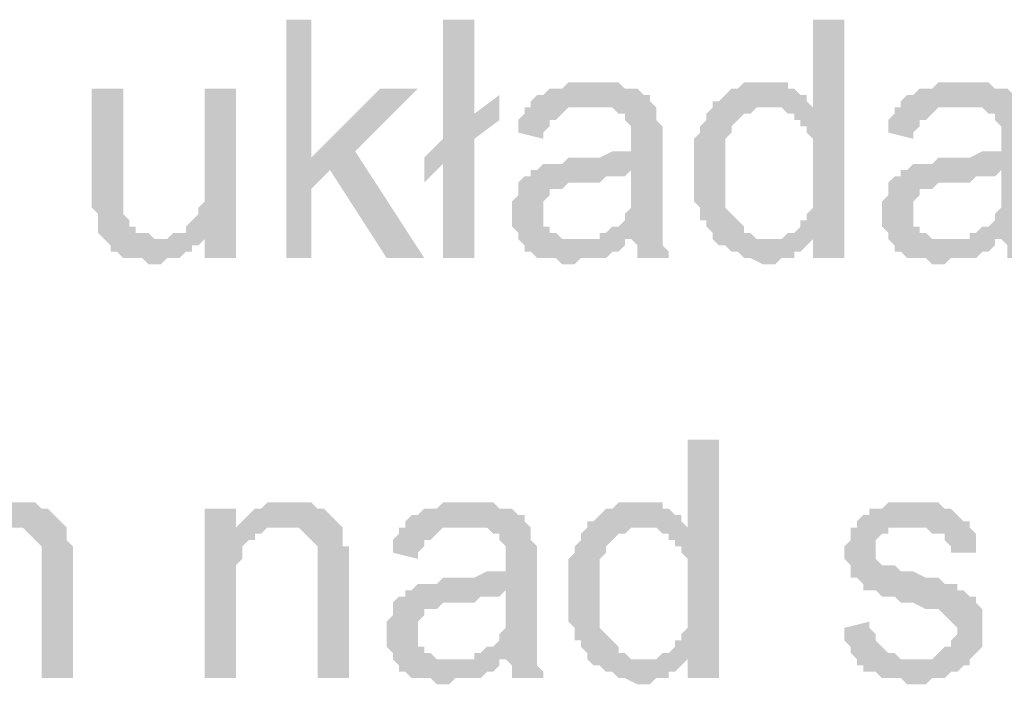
# Model space of a CAD drawing. Header units: millimetres. Extents: x -523 to 1404227, y -783705 to 1038705.
# Tile 325 of 508: x 516139 to 516803, y 221444 to 221892. Entities that reach past the tile are written whole.
import ezdxf

# ---------------------------------------------------------------- set-up
doc = ezdxf.new("R2010")
doc.units = ezdxf.units.MM
doc.linetypes.add('ACAD_ISO08W100', pattern=[36, 24, -3, 6, -3])
doc.layers.add('!!ELEKTRYKA', color=7, linetype='Continuous')

msp = doc.modelspace()

# ---------------------------------------------------------------- hatches: boundary and pattern name
at = {"layer": '!!ELEKTRYKA', "linetype": 'ACAD_ISO08W100'}
for points in [[(516335.55, 221892.45), (516318.61, 221892.45), (516318.61, 221731.58), (516335.55, 221731.58), (516335.55, 221778.15), (516348.25, 221790.85), (516335.55, 221799.31)], [(516445.61, 221892.45), (516424.45, 221892.45), (516424.45, 221812.01), (516411.75, 221799.31), (516424.45, 221795.08), (516424.45, 221731.58), (516445.61, 221731.58), (516445.61, 221812.01), (516462.55, 221824.71), (516445.61, 221828.95)], [(516695.39, 221892.45), (516674.22, 221892.45), (516674.22, 221833.18), (516644.59, 221833.18), (516648.82, 221833.18), (516653.05, 221833.18), (516657.29, 221828.95), (516661.52, 221828.95), (516661.52, 221824.71), (516665.75, 221824.71), (516665.75, 221820.48), (516669.99, 221820.48), (516669.99, 221816.25), (516674.22, 221812.01), (516674.22, 221807.78), (516674.22, 221803.55), (516674.22, 221799.31), (516674.22, 221795.08), (516674.22, 221786.61), (516674.22, 221782.38), (516674.22, 221778.15), (516674.22, 221773.91), (516674.22, 221769.68), (516674.22, 221765.45), (516669.99, 221761.21), (516669.99, 221756.98), (516665.75, 221756.98), (516665.75, 221752.75), (516661.52, 221748.51), (516657.29, 221748.51), (516653.05, 221744.28), (516674.22, 221744.28), (516674.22, 221731.58), (516695.39, 221731.58)], [(516526.05, 221850.12), (516526.05, 221850.12), (516509.12, 221850.12), (516504.88, 221845.88), (516500.65, 221845.88), (516496.42, 221845.88), (516492.18, 221841.65), (516487.95, 221841.65), (516483.72, 221837.42), (516483.72, 221833.18), (516521.82, 221833.18), (516526.05, 221833.18), (516530.28, 221833.18), (516534.52, 221833.18), (516538.75, 221833.18), (516542.98, 221828.95), (516547.22, 221828.95), (516547.22, 221824.71), (516547.22, 221824.71), (516551.45, 221820.48), (516551.45, 221816.25), (516551.45, 221812.01), (516551.45, 221812.01), (516551.45, 221803.55), (516551.45, 221803.55), (516547.22, 221803.55), (516542.98, 221803.55), (516542.98, 221803.55), (516538.75, 221803.55), (516530.28, 221799.31), (516526.05, 221799.31), (516521.82, 221799.31), (516517.58, 221799.31), (516509.12, 221799.31), (516504.88, 221795.08), (516500.65, 221795.08), (516500.65, 221795.08), (516496.42, 221795.08), (516492.18, 221795.08), (516487.95, 221790.85), (516551.45, 221790.85), (516551.45, 221782.38), (516551.45, 221778.15), (516551.45, 221773.91), (516551.45, 221769.68), (516551.45, 221765.45), (516547.22, 221761.21), (516547.22, 221761.21), (516547.22, 221756.98), (516542.98, 221752.75), (516538.75, 221752.75), (516534.52, 221748.51), (516530.28, 221748.51), (516530.28, 221744.28), (516551.45, 221744.28), (516551.45, 221744.28), (516555.68, 221740.05), (516555.68, 221735.81), (516555.68, 221731.58), (516576.85, 221731.58), (516576.85, 221731.58), (516576.85, 221735.81), (516572.62, 221740.05), (516572.62, 221744.28), (516572.62, 221748.51), (516572.62, 221748.51), (516572.62, 221752.75), (516572.62, 221756.98), (516572.62, 221761.21), (516572.62, 221765.45), (516572.62, 221773.91), (516572.62, 221778.15), (516572.62, 221807.78), (516572.62, 221807.78), (516572.62, 221812.01), (516572.62, 221816.25), (516572.62, 221820.48), (516568.38, 221824.71), (516568.38, 221824.71), (516568.38, 221828.95), (516568.38, 221833.18), (516564.15, 221837.42), (516564.15, 221841.65), (516559.92, 221841.65), (516555.68, 221845.88), (516551.45, 221845.88), (516547.22, 221845.88), (516542.98, 221850.12), (516538.75, 221850.12), (516534.52, 221850.12), (516530.28, 221850.12)], [(516640.35, 221850.12), (516640.35, 221850.12), (516627.65, 221850.12), (516623.42, 221845.88), (516619.19, 221845.88), (516614.95, 221841.65), (516614.95, 221841.65), (516610.72, 221837.42), (516606.49, 221837.42), (516606.49, 221833.18), (516602.25, 221828.95), (516602.25, 221824.71), (516598.02, 221820.48), (516598.02, 221820.48), (516598.02, 221816.25), (516593.78, 221812.01), (516593.78, 221807.78), (516593.78, 221803.55), (516593.78, 221799.31), (516593.78, 221795.08), (516593.78, 221790.85), (516593.78, 221786.61), (516593.78, 221782.38), (516593.78, 221778.15), (516593.78, 221773.91), (516593.78, 221769.68), (516598.02, 221765.45), (516598.02, 221761.21), (516598.02, 221756.98), (516602.25, 221756.98), (516602.25, 221752.75), (516606.49, 221748.51), (516606.49, 221744.28), (516644.59, 221744.28), (516640.35, 221744.28), (516636.12, 221744.28), (516631.89, 221748.51), (516627.65, 221748.51), (516627.65, 221752.75), (516623.42, 221756.98), (516623.42, 221756.98), (516619.19, 221761.21), (516619.19, 221761.21), (516614.95, 221765.45), (516614.95, 221769.68), (516614.95, 221773.91), (516614.95, 221778.15), (516614.95, 221782.38), (516614.95, 221790.85), (516614.95, 221790.85), (516614.95, 221795.08), (516614.95, 221799.31), (516614.95, 221803.55), (516614.95, 221807.78), (516614.95, 221812.01), (516619.19, 221816.25), (516619.19, 221820.48), (516623.42, 221824.71), (516623.42, 221824.71), (516627.65, 221828.95), (516631.89, 221828.95), (516636.12, 221833.18), (516640.35, 221833.18), (516644.59, 221833.18), (516674.22, 221833.18), (516669.99, 221837.42), (516669.99, 221841.65), (516665.75, 221841.65), (516661.52, 221845.88), (516657.29, 221845.88), (516657.29, 221850.12), (516653.05, 221850.12), (516644.59, 221850.12)], [(516775.82, 221850.12), (516775.82, 221850.12), (516758.89, 221850.12), (516754.66, 221845.88), (516750.42, 221845.88), (516746.19, 221845.88), (516741.96, 221841.65), (516737.72, 221841.65), (516733.49, 221837.42), (516733.49, 221833.18), (516771.59, 221833.18), (516775.82, 221833.18), (516780.06, 221833.18), (516784.29, 221833.18), (516788.52, 221833.18), (516792.76, 221828.95), (516796.99, 221828.95), (516796.99, 221824.71), (516796.99, 221824.71), (516801.22, 221820.48), (516801.22, 221816.25), (516801.22, 221812.01), (516801.22, 221812.01), (516801.22, 221803.55), (516801.22, 221803.55), (516796.99, 221803.55), (516792.76, 221803.55), (516792.76, 221803.55), (516788.52, 221803.55), (516780.06, 221799.31), (516775.82, 221799.31), (516771.59, 221799.31), (516767.36, 221799.31), (516758.89, 221799.31), (516754.66, 221795.08), (516750.42, 221795.08), (516750.42, 221795.08), (516746.19, 221795.08), (516741.96, 221795.08), (516737.72, 221790.85), (516801.22, 221790.85), (516801.22, 221782.38), (516801.22, 221778.15), (516801.22, 221773.91), (516801.22, 221769.68), (516801.22, 221765.45), (516796.99, 221761.21), (516796.99, 221761.21), (516796.99, 221756.98), (516792.76, 221752.75), (516788.52, 221752.75), (516784.29, 221748.51), (516780.06, 221748.51), (516780.06, 221744.28), (516801.22, 221744.28), (516801.22, 221744.28), (516805.46, 221740.05), (516805.46, 221735.81), (516805.46, 221731.58), (516826.62, 221731.58), (516826.62, 221731.58), (516826.62, 221735.81), (516822.39, 221740.05), (516822.39, 221744.28), (516822.39, 221748.51), (516822.39, 221748.51), (516822.39, 221752.75), (516822.39, 221756.98), (516822.39, 221761.21), (516822.39, 221765.45), (516822.39, 221773.91), (516822.39, 221778.15), (516822.39, 221807.78), (516822.39, 221807.78), (516822.39, 221812.01), (516822.39, 221816.25), (516822.39, 221820.48), (516818.16, 221824.71), (516818.16, 221824.71), (516818.16, 221828.95), (516818.16, 221833.18), (516813.92, 221837.42), (516813.92, 221841.65), (516809.69, 221841.65), (516805.46, 221845.88), (516801.22, 221845.88), (516796.99, 221845.88), (516792.76, 221850.12), (516788.52, 221850.12), (516784.29, 221850.12), (516780.06, 221850.12)], [(516208.54, 221845.88), (516187.37, 221845.88), (516187.37, 221773.91), (516187.37, 221773.91), (516187.37, 221769.68), (516187.37, 221765.45), (516191.61, 221761.21), (516191.61, 221756.98), (516191.61, 221752.75), (516191.61, 221748.51), (516195.84, 221744.28), (516195.84, 221744.28), (516200.07, 221740.05), (516200.07, 221735.81), (516204.31, 221735.81), (516208.54, 221731.58), (516212.78, 221731.58), (516217.01, 221731.58), (516221.24, 221731.58), (516225.48, 221727.35), (516229.71, 221727.35), (516229.71, 221727.35), (516233.94, 221727.35), (516238.18, 221731.58), (516242.41, 221731.58), (516246.64, 221731.58), (516250.88, 221735.81), (516255.11, 221735.81), (516255.11, 221740.05), (516259.34, 221740.05), (516263.58, 221744.28), (516233.94, 221744.28), (516229.71, 221744.28), (516225.48, 221748.51), (516221.24, 221748.51), (516217.01, 221748.51), (516217.01, 221752.75), (516212.78, 221752.75), (516212.78, 221756.98), (516208.54, 221761.21), (516208.54, 221765.45), (516208.54, 221765.45), (516208.54, 221773.91), (516208.54, 221778.15), (516208.54, 221782.38)], [(516284.74, 221845.88), (516263.58, 221845.88), (516263.58, 221786.61), (516263.58, 221786.61), (516263.58, 221778.15), (516263.58, 221773.91), (516263.58, 221769.68), (516259.34, 221765.45), (516259.34, 221761.21), (516259.34, 221761.21), (516255.11, 221756.98), (516250.88, 221752.75), (516250.88, 221748.51), (516263.58, 221748.51), (516263.58, 221731.58), (516284.74, 221731.58)], [(516407.51, 221845.88), (516382.11, 221845.88), (516335.55, 221799.31), (516348.25, 221790.85), (516386.35, 221731.58), (516411.75, 221731.58), (516365.18, 221803.55)], [(516483.72, 221833.18), (516479.48, 221833.18), (516479.48, 221828.95), (516475.25, 221824.71), (516475.25, 221820.48), (516475.25, 221816.25), (516492.18, 221812.01), (516492.18, 221816.25), (516496.42, 221820.48), (516496.42, 221824.71), (516500.65, 221824.71), (516504.88, 221828.95), (516504.88, 221828.95), (516509.12, 221833.18), (516513.35, 221833.18), (516517.58, 221833.18), (516521.82, 221833.18)], [(516733.49, 221833.18), (516729.26, 221833.18), (516729.26, 221828.95), (516725.02, 221824.71), (516725.02, 221820.48), (516725.02, 221816.25), (516741.96, 221812.01), (516741.96, 221816.25), (516746.19, 221820.48), (516746.19, 221824.71), (516750.42, 221824.71), (516754.66, 221828.95), (516754.66, 221828.95), (516758.89, 221833.18), (516763.12, 221833.18), (516767.36, 221833.18), (516771.59, 221833.18)], [(516487.95, 221790.85), (516483.72, 221790.85), (516483.72, 221786.61), (516479.48, 221786.61), (516475.25, 221782.38), (516475.25, 221778.15), (516475.25, 221773.91), (516471.02, 221769.68), (516471.02, 221765.45), (516471.02, 221761.21), (516471.02, 221761.21), (516471.02, 221756.98), (516471.02, 221752.75), (516475.25, 221748.51), (516475.25, 221744.28), (516479.48, 221740.05), (516479.48, 221740.05), (516479.48, 221735.81), (516483.72, 221735.81), (516487.95, 221731.58), (516492.18, 221731.58), (516496.42, 221731.58), (516500.65, 221731.58), (516504.88, 221727.35), (516509.12, 221727.35), (516513.35, 221727.35), (516517.58, 221731.58), (516521.82, 221731.58), (516526.05, 221731.58), (516530.28, 221731.58), (516534.52, 221731.58), (516538.75, 221735.81), (516542.98, 221735.81), (516547.22, 221740.05), (516547.22, 221744.28), (516513.35, 221744.28), (516513.35, 221744.28), (516509.12, 221744.28), (516504.88, 221744.28), (516500.65, 221748.51), (516496.42, 221748.51), (516496.42, 221752.75), (516492.18, 221752.75), (516492.18, 221756.98), (516492.18, 221761.21), (516492.18, 221765.45), (516492.18, 221769.68), (516496.42, 221773.91), (516496.42, 221773.91), (516496.42, 221778.15), (516500.65, 221778.15), (516504.88, 221778.15), (516509.12, 221782.38), (516513.35, 221782.38), (516517.58, 221782.38), (516521.82, 221782.38), (516526.05, 221782.38), (516530.28, 221782.38), (516534.52, 221786.61), (516538.75, 221786.61), (516542.98, 221786.61), (516547.22, 221786.61), (516551.45, 221790.85)], [(516737.72, 221790.85), (516733.49, 221790.85), (516733.49, 221786.61), (516729.26, 221786.61), (516725.02, 221782.38), (516725.02, 221778.15), (516725.02, 221773.91), (516720.79, 221769.68), (516720.79, 221765.45), (516720.79, 221761.21), (516720.79, 221761.21), (516720.79, 221756.98), (516720.79, 221752.75), (516725.02, 221748.51), (516725.02, 221744.28), (516729.26, 221740.05), (516729.26, 221740.05), (516729.26, 221735.81), (516733.49, 221735.81), (516737.72, 221731.58), (516741.96, 221731.58), (516746.19, 221731.58), (516750.42, 221731.58), (516754.66, 221727.35), (516758.89, 221727.35), (516763.12, 221727.35), (516767.36, 221731.58), (516771.59, 221731.58), (516775.82, 221731.58), (516780.06, 221731.58), (516784.29, 221731.58), (516788.52, 221735.81), (516792.76, 221735.81), (516796.99, 221740.05), (516796.99, 221744.28), (516763.12, 221744.28), (516763.12, 221744.28), (516758.89, 221744.28), (516754.66, 221744.28), (516750.42, 221748.51), (516746.19, 221748.51), (516746.19, 221752.75), (516741.96, 221752.75), (516741.96, 221756.98), (516741.96, 221761.21), (516741.96, 221765.45), (516741.96, 221769.68), (516746.19, 221773.91), (516746.19, 221773.91), (516746.19, 221778.15), (516750.42, 221778.15), (516754.66, 221778.15), (516758.89, 221782.38), (516763.12, 221782.38), (516767.36, 221782.38), (516771.59, 221782.38), (516775.82, 221782.38), (516780.06, 221782.38), (516784.29, 221786.61), (516788.52, 221786.61), (516792.76, 221786.61), (516796.99, 221786.61), (516801.22, 221790.85)], [(516250.88, 221748.51), (516242.41, 221748.51), (516238.18, 221744.28), (516233.94, 221744.28), (516263.58, 221744.28), (516263.58, 221748.51)], [(516653.05, 221744.28), (516606.49, 221744.28), (516610.72, 221740.05), (516614.95, 221740.05), (516619.19, 221735.81), (516619.19, 221735.81), (516623.42, 221735.81), (516627.65, 221731.58), (516627.65, 221731.58), (516631.89, 221731.58), (516640.35, 221727.35), (516644.59, 221727.35), (516648.82, 221727.35), (516653.05, 221731.58), (516657.29, 221731.58), (516661.52, 221731.58), (516661.52, 221735.81), (516665.75, 221735.81), (516669.99, 221740.05), (516674.22, 221744.28), (516674.22, 221744.28)], [(516610.72, 221608.81), (516589.55, 221608.81), (516589.55, 221549.54), (516559.92, 221549.54), (516564.15, 221549.54), (516568.38, 221549.54), (516572.62, 221545.31), (516576.85, 221545.31), (516576.85, 221541.07), (516581.08, 221541.07), (516581.08, 221536.84), (516585.32, 221536.84), (516585.32, 221532.61), (516589.55, 221528.37), (516589.55, 221524.14), (516589.55, 221519.91), (516589.55, 221515.67), (516589.55, 221511.44), (516589.55, 221502.97), (516589.55, 221498.74), (516589.55, 221494.51), (516589.55, 221490.27), (516589.55, 221486.04), (516589.55, 221481.81), (516585.32, 221477.57), (516585.32, 221473.34), (516581.08, 221473.34), (516581.08, 221469.11), (516576.85, 221464.87), (516572.62, 221464.87), (516568.38, 221460.64), (516589.55, 221460.64), (516589.55, 221447.94), (516610.72, 221447.94)], [(516132.34, 221566.47), (516132.34, 221566.47), (516119.64, 221566.47), (516115.41, 221562.24), (516111.17, 221562.24), (516106.94, 221558.01), (516106.94, 221558.01), (516102.71, 221553.77), (516098.47, 221549.54), (516128.11, 221549.54), (516132.34, 221549.54), (516136.57, 221549.54), (516140.81, 221549.54), (516145.04, 221545.31), (516149.27, 221541.07), (516149.27, 221541.07), (516149.27, 221541.07), (516153.51, 221536.84), (516153.51, 221532.61), (516153.51, 221528.37), (516153.51, 221519.91), (516153.51, 221447.94), (516174.67, 221447.94), (516174.67, 221519.91), (516174.67, 221528.37), (516174.67, 221532.61), (516174.67, 221536.84), (516170.44, 221541.07), (516170.44, 221545.31), (516170.44, 221545.31), (516170.44, 221549.54), (516166.21, 221553.77), (516161.97, 221558.01), (516161.97, 221558.01), (516157.74, 221562.24), (516153.51, 221562.24), (516153.51, 221562.24), (516149.27, 221566.47), (516145.04, 221566.47), (516136.57, 221566.47)], [(516284.74, 221562.24), (516263.58, 221562.24), (516263.58, 221447.94), (516284.74, 221447.94), (516284.74, 221511.44), (516284.74, 221515.67), (516284.74, 221519.91), (516284.74, 221524.14), (516288.98, 221528.37), (516288.98, 221532.61), (516288.98, 221536.84), (516293.21, 221541.07), (516293.21, 221541.07), (516297.44, 221541.07), (516297.44, 221545.31), (516301.68, 221545.31), (516284.74, 221545.31)], [(516318.61, 221566.47), (516318.61, 221566.47), (516305.91, 221566.47), (516301.68, 221562.24), (516297.44, 221562.24), (516293.21, 221558.01), (516293.21, 221558.01), (516288.98, 221553.77), (516284.74, 221549.54), (516314.38, 221549.54), (516318.61, 221549.54), (516322.84, 221549.54), (516327.08, 221549.54), (516331.31, 221545.31), (516331.31, 221545.31), (516335.55, 221541.07), (516339.78, 221536.84), (516339.78, 221536.84), (516339.78, 221532.61), (516339.78, 221528.37), (516339.78, 221524.14), (516339.78, 221519.91), (516339.78, 221447.94), (516360.95, 221447.94), (516360.95, 221519.91), (516360.95, 221519.91), (516360.95, 221528.37), (516360.95, 221532.61), (516360.95, 221536.84), (516356.71, 221536.84), (516356.71, 221541.07), (516356.71, 221545.31), (516356.71, 221549.54), (516352.48, 221553.77), (516352.48, 221553.77), (516348.25, 221558.01), (516344.01, 221562.24), (516339.78, 221562.24), (516339.78, 221562.24), (516335.55, 221566.47), (516331.31, 221566.47), (516322.84, 221566.47)], [(516441.38, 221566.47), (516441.38, 221566.47), (516424.45, 221566.47), (516420.21, 221562.24), (516415.98, 221562.24), (516411.75, 221562.24), (516407.51, 221558.01), (516403.28, 221558.01), (516399.05, 221553.77), (516399.05, 221549.54), (516437.15, 221549.54), (516441.38, 221549.54), (516445.61, 221549.54), (516449.85, 221549.54), (516454.08, 221549.54), (516458.31, 221545.31), (516462.55, 221545.31), (516462.55, 221541.07), (516462.55, 221541.07), (516466.78, 221536.84), (516466.78, 221532.61), (516466.78, 221528.37), (516466.78, 221528.37), (516466.78, 221519.91), (516466.78, 221519.91), (516462.55, 221519.91), (516458.31, 221519.91), (516458.31, 221519.91), (516454.08, 221519.91), (516445.61, 221515.67), (516441.38, 221515.67), (516437.15, 221515.67), (516432.91, 221515.67), (516424.45, 221515.67), (516420.21, 221511.44), (516415.98, 221511.44), (516415.98, 221511.44), (516411.75, 221511.44), (516407.51, 221511.44), (516403.28, 221507.21), (516466.78, 221507.21), (516466.78, 221498.74), (516466.78, 221494.51), (516466.78, 221490.27), (516466.78, 221486.04), (516466.78, 221481.81), (516462.55, 221477.57), (516462.55, 221477.57), (516462.55, 221473.34), (516458.31, 221469.11), (516454.08, 221469.11), (516449.85, 221464.87), (516445.61, 221464.87), (516445.61, 221460.64), (516466.78, 221460.64), (516466.78, 221460.64), (516471.02, 221456.41), (516471.02, 221452.17), (516471.02, 221447.94), (516492.18, 221447.94), (516492.18, 221447.94), (516492.18, 221452.17), (516487.95, 221456.41), (516487.95, 221460.64), (516487.95, 221464.87), (516487.95, 221464.87), (516487.95, 221469.11), (516487.95, 221473.34), (516487.95, 221477.57), (516487.95, 221481.81), (516487.95, 221490.27), (516487.95, 221494.51), (516487.95, 221524.14), (516487.95, 221524.14), (516487.95, 221528.37), (516487.95, 221532.61), (516487.95, 221536.84), (516483.72, 221541.07), (516483.72, 221541.07), (516483.72, 221545.31), (516483.72, 221549.54), (516479.48, 221553.77), (516479.48, 221558.01), (516475.25, 221558.01), (516471.02, 221562.24), (516466.78, 221562.24), (516462.55, 221562.24), (516458.31, 221566.47), (516454.08, 221566.47), (516449.85, 221566.47), (516445.61, 221566.47)], [(516555.68, 221566.47), (516555.68, 221566.47), (516542.98, 221566.47), (516538.75, 221562.24), (516534.52, 221562.24), (516530.28, 221558.01), (516530.28, 221558.01), (516526.05, 221553.77), (516521.82, 221553.77), (516521.82, 221549.54), (516517.58, 221545.31), (516517.58, 221541.07), (516513.35, 221536.84), (516513.35, 221536.84), (516513.35, 221532.61), (516509.12, 221528.37), (516509.12, 221524.14), (516509.12, 221519.91), (516509.12, 221515.67), (516509.12, 221511.44), (516509.12, 221507.21), (516509.12, 221502.97), (516509.12, 221498.74), (516509.12, 221494.51), (516509.12, 221490.27), (516509.12, 221486.04), (516513.35, 221481.81), (516513.35, 221477.57), (516513.35, 221473.34), (516517.58, 221473.34), (516517.58, 221469.11), (516521.82, 221464.87), (516521.82, 221460.64), (516559.92, 221460.64), (516555.68, 221460.64), (516551.45, 221460.64), (516547.22, 221464.87), (516542.98, 221464.87), (516542.98, 221469.11), (516538.75, 221473.34), (516538.75, 221473.34), (516534.52, 221477.57), (516534.52, 221477.57), (516530.28, 221481.81), (516530.28, 221486.04), (516530.28, 221490.27), (516530.28, 221494.51), (516530.28, 221498.74), (516530.28, 221507.21), (516530.28, 221507.21), (516530.28, 221511.44), (516530.28, 221515.67), (516530.28, 221519.91), (516530.28, 221524.14), (516530.28, 221528.37), (516534.52, 221532.61), (516534.52, 221536.84), (516538.75, 221541.07), (516538.75, 221541.07), (516542.98, 221545.31), (516547.22, 221545.31), (516551.45, 221549.54), (516555.68, 221549.54), (516559.92, 221549.54), (516589.55, 221549.54), (516585.32, 221553.77), (516585.32, 221558.01), (516581.08, 221558.01), (516576.85, 221562.24), (516572.62, 221562.24), (516572.62, 221566.47), (516568.38, 221566.47), (516559.92, 221566.47)], [(516737.72, 221566.47), (516737.72, 221566.47), (516725.02, 221566.47), (516720.79, 221562.24), (516720.79, 221562.24), (516716.55, 221562.24), (516712.32, 221562.24), (516712.32, 221558.01), (516708.09, 221558.01), (516703.85, 221553.77), (516703.85, 221549.54), (516741.96, 221549.54), (516741.96, 221549.54), (516746.19, 221549.54), (516750.42, 221549.54), (516754.66, 221545.31), (516758.89, 221545.31), (516763.12, 221545.31), (516763.12, 221541.07), (516767.36, 221536.84), (516767.36, 221532.61), (516784.29, 221532.61), (516784.29, 221536.84), (516784.29, 221541.07), (516784.29, 221545.31), (516780.06, 221549.54), (516780.06, 221553.77), (516780.06, 221553.77), (516775.82, 221553.77), (516771.59, 221558.01), (516767.36, 221562.24), (516763.12, 221562.24), (516763.12, 221562.24), (516758.89, 221566.47), (516754.66, 221566.47), (516750.42, 221566.47), (516746.19, 221566.47)], [(516284.74, 221549.54), (516284.74, 221545.31), (516301.68, 221545.31), (516305.91, 221549.54), (516310.14, 221549.54), (516314.38, 221549.54)], [(516399.05, 221549.54), (516394.81, 221549.54), (516394.81, 221545.31), (516390.58, 221541.07), (516390.58, 221536.84), (516390.58, 221532.61), (516407.51, 221528.37), (516407.51, 221532.61), (516411.75, 221536.84), (516411.75, 221541.07), (516415.98, 221541.07), (516420.21, 221545.31), (516420.21, 221545.31), (516424.45, 221549.54), (516428.68, 221549.54), (516432.91, 221549.54), (516437.15, 221549.54)], [(516703.85, 221549.54), (516699.62, 221549.54), (516699.62, 221541.07), (516695.39, 221536.84), (516695.39, 221532.61), (516695.39, 221528.37), (516699.62, 221524.14), (516699.62, 221519.91), (516699.62, 221515.67), (516703.85, 221515.67), (516708.09, 221511.44), (516708.09, 221507.21), (516712.32, 221507.21), (516712.32, 221507.21), (516716.55, 221507.21), (516720.79, 221502.97), (516725.02, 221502.97), (516729.26, 221502.97), (516733.49, 221498.74), (516737.72, 221498.74), (516741.96, 221498.74), (516750.42, 221494.51), (516754.66, 221494.51), (516758.89, 221494.51), (516763.12, 221490.27), (516763.12, 221490.27), (516767.36, 221486.04), (516767.36, 221486.04), (516771.59, 221481.81), (516771.59, 221477.57), (516767.36, 221473.34), (516767.36, 221469.11), (516763.12, 221469.11), (516758.89, 221464.87), (516758.89, 221464.87), (516754.66, 221460.64), (516750.42, 221460.64), (516741.96, 221460.64), (516703.85, 221460.64), (516703.85, 221456.41), (516708.09, 221456.41), (516708.09, 221452.17), (516712.32, 221452.17), (516716.55, 221452.17), (516720.79, 221447.94), (516725.02, 221447.94), (516729.26, 221447.94), (516733.49, 221447.94), (516737.72, 221443.7), (516741.96, 221443.7), (516746.19, 221443.7), (516750.42, 221443.7), (516754.66, 221447.94), (516758.89, 221447.94), (516763.12, 221447.94), (516767.36, 221452.17), (516771.59, 221452.17), (516775.82, 221456.41), (516780.06, 221456.41), (516780.06, 221460.64), (516784.29, 221464.87), (516784.29, 221464.87), (516788.52, 221469.11), (516788.52, 221473.34), (516788.52, 221477.57), (516788.52, 221481.81), (516788.52, 221481.81), (516788.52, 221486.04), (516788.52, 221490.27), (516788.52, 221494.51), (516784.29, 221498.74), (516784.29, 221502.97), (516780.06, 221502.97), (516775.82, 221507.21), (516771.59, 221507.21), (516771.59, 221511.44), (516767.36, 221511.44), (516763.12, 221511.44), (516758.89, 221515.67), (516754.66, 221515.67), (516750.42, 221515.67), (516741.96, 221519.91), (516741.96, 221519.91), (516737.72, 221519.91), (516733.49, 221519.91), (516729.26, 221524.14), (516725.02, 221524.14), (516725.02, 221524.14), (516720.79, 221524.14), (516716.55, 221528.37), (516716.55, 221532.61), (516716.55, 221536.84), (516716.55, 221536.84), (516716.55, 221541.07), (516720.79, 221545.31), (516725.02, 221545.31), (516725.02, 221549.54), (516729.26, 221549.54), (516737.72, 221549.54), (516741.96, 221549.54)], [(516403.28, 221507.21), (516399.05, 221507.21), (516399.05, 221502.97), (516394.81, 221502.97), (516390.58, 221498.74), (516390.58, 221494.51), (516390.58, 221490.27), (516386.35, 221486.04), (516386.35, 221481.81), (516386.35, 221477.57), (516386.35, 221477.57), (516386.35, 221473.34), (516386.35, 221469.11), (516390.58, 221464.87), (516390.58, 221460.64), (516394.81, 221456.41), (516394.81, 221456.41), (516394.81, 221452.17), (516399.05, 221452.17), (516403.28, 221447.94), (516407.51, 221447.94), (516411.75, 221447.94), (516415.98, 221447.94), (516420.21, 221443.7), (516424.45, 221443.7), (516428.68, 221443.7), (516432.91, 221447.94), (516437.15, 221447.94), (516441.38, 221447.94), (516445.61, 221447.94), (516449.85, 221447.94), (516454.08, 221452.17), (516458.31, 221452.17), (516462.55, 221456.41), (516462.55, 221460.64), (516428.68, 221460.64), (516428.68, 221460.64), (516424.45, 221460.64), (516420.21, 221460.64), (516415.98, 221464.87), (516411.75, 221464.87), (516411.75, 221469.11), (516407.51, 221469.11), (516407.51, 221473.34), (516407.51, 221477.57), (516407.51, 221481.81), (516407.51, 221486.04), (516411.75, 221490.27), (516411.75, 221490.27), (516411.75, 221494.51), (516415.98, 221494.51), (516420.21, 221494.51), (516424.45, 221498.74), (516428.68, 221498.74), (516432.91, 221498.74), (516437.15, 221498.74), (516441.38, 221498.74), (516445.61, 221498.74), (516449.85, 221502.97), (516454.08, 221502.97), (516458.31, 221502.97), (516462.55, 221502.97), (516466.78, 221507.21)], [(516712.32, 221486.04), (516695.39, 221481.81), (516695.39, 221481.81), (516695.39, 221473.34), (516699.62, 221469.11), (516699.62, 221464.87), (516703.85, 221460.64), (516741.96, 221460.64), (516741.96, 221460.64), (516737.72, 221460.64), (516733.49, 221460.64), (516729.26, 221464.87), (516725.02, 221464.87), (516720.79, 221469.11), (516720.79, 221469.11), (516716.55, 221473.34), (516716.55, 221477.57), (516712.32, 221481.81)], [(516568.38, 221460.64), (516521.82, 221460.64), (516526.05, 221456.41), (516530.28, 221456.41), (516534.52, 221452.17), (516534.52, 221452.17), (516538.75, 221452.17), (516542.98, 221447.94), (516542.98, 221447.94), (516547.22, 221447.94), (516555.68, 221443.7), (516559.92, 221443.7), (516564.15, 221443.7), (516568.38, 221447.94), (516572.62, 221447.94), (516576.85, 221447.94), (516576.85, 221452.17), (516581.08, 221452.17), (516585.32, 221456.41), (516589.55, 221460.64), (516589.55, 221460.64)]]:
    msp.add_hatch(color=7, dxfattribs=at).paths.add_polyline_path(points)

# ---------------------------------------------------------------- linework, layer by layer
at = {"layer": '!!ELEKTRYKA', "color": 7, "linetype": 'ACAD_ISO08W100', "lineweight": -3}
for points in [[(516462.55, 221841.65), (516445.61, 221828.95), (516462.55, 221824.71)], [(516411.75, 221799.31), (516411.75, 221782.38), (516424.45, 221795.08)]]:
    msp.add_solid(points, dxfattribs=at)

doc.saveas('drawing.dxf')
